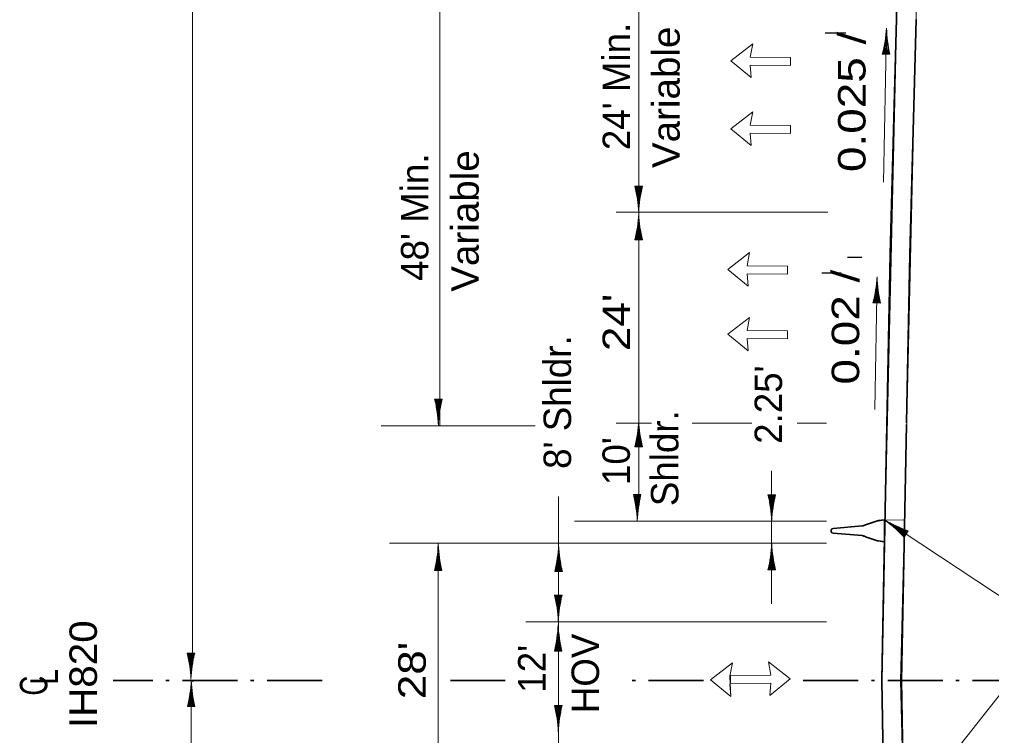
# Model space of a CAD drawing. Extents: x 2363427 to 2368559, y 6957299 to 6980140.
# Drawn here: x 2365664.8 to 2366160.1, y 6959053.4 to 6959418.5 of the extents above; entities that cross this region are included whole.
import ezdxf
from ezdxf.enums import TextEntityAlignment as Align

# ---------------------------------------------------------------- set-up
doc = ezdxf.new("R2010")
doc.units = 0
doc.header["$LTSCALE"] = 5.6
doc.linetypes.add('DOT_DASHED', pattern=[7.7, 5, -1.2, 0.3, -1.2])
for name, color, linetype, lineweight in [('3', 7, 'Continuous', 35), ('4', 7, 'Continuous', 13), ('40', 7, 'Continuous', 35), ('8', 7, 'Continuous', 13)]:
    doc.layers.add(name, color=color, linetype=linetype, lineweight=lineweight)

msp = doc.modelspace()

# ---------------------------------------------------------------- linework, layer by layer
at = {"layer": '3'}
for p, q in [((2366118.489, 6959298.645), (2366121.622, 6959418.511)), ((2366106.752, 6959211.708), (2366108.492, 6959298.906)), ((2366116.778, 6959212.856), (2366118.49, 6959298.707)), ((2366104.162, 6959081.469), (2366106.76, 6959211.703)), ((2366114.16, 6959081.27), (2366116.768, 6959212.025)), ((2366095.934, 6959160.826), (2366102.048, 6959162.867)), ((2366102.212, 6959162.933), (2366102.222, 6959162.957)), ((2366105.486, 6959163.445), (2366102.222, 6959162.957)), ((2366105.486, 6959163.445), (2366102.42, 6959162.987)), ((2366105.486, 6959163.445), (2366105.486, 6959157.821)), ((2366078.416, 6959158.221), (2366078.416, 6959157.821)), ((2366078.416, 6959157.42), (2366078.416, 6959157.821)), ((2366094.146, 6959160.297), (2366079.442, 6959159.062)), ((2366105.486, 6959152.195), (2366105.486, 6959157.821)), ((2366094.146, 6959155.344), (2366079.442, 6959156.579)), ((2366095.934, 6959154.815), (2366102.048, 6959152.773)), ((2366102.212, 6959152.709), (2366102.222, 6959152.683)), ((2366105.486, 6959152.195), (2366102.222, 6959152.683)), ((2366105.486, 6959152.195), (2366102.42, 6959152.655)), ((2366104.162, 6959081.469), (2366106.765, 6958950.986)), ((2366114.16, 6959081.669), (2366116.764, 6958951.188))]:
    msp.add_line(p, q, dxfattribs=at)
at = {"layer": '3', "lineweight": 13}
msp.add_line((2366026.854, 6959079.441), (2366026.816, 6959083.535), dxfattribs=at)
at = {"layer": '3', "linetype": 'DOT_DASHED'}
for p, q in [((2365911.422, 6959081.469), (2365910.658, 6959081.469)), ((2366013.342, 6959081.469), (2365972.514, 6959081.469)), ((2366178.378, 6959081.469), (2366060.278, 6959081.469))]:
    msp.add_line(p, q, dxfattribs=at)
at = {"layer": '3'}
msp.add_lwpolyline([(2366108.492, 6959298.906), (2366111.624, 6959418.772), (2366113.29, 6959490.203)], dxfattribs=at)
at = {"layer": '3', "lineweight": 13}
for points in [[(2366105.871, 6959163.407), (2366115.727, 6959163.264), (2366122.156, 6959443.473), (2366112.295, 6959443.633)], [(2366105.835, 6959000.013), (2366115.77, 6958999.969), (2366113.701, 6959081.337), (2366115.727, 6959163.264), (2366105.486, 6959163.445), (2366104.058, 6959081.858)], [(2366027.321, 6959073.321), (2366016.934, 6959081.855), (2366028.034, 6959090.458), (2366026.826, 6959083.731)]]:
    msp.add_lwpolyline(points, close=True, dxfattribs=at)
for points in [[(2366026.826, 6959083.731), (2366028.034, 6959090.458), (2366016.934, 6959081.855), (2366027.321, 6959073.321), (2366016.934, 6959081.855)], [(2366016.934, 6959081.855), (2366027.321, 6959073.321), (2366026.788, 6959079.635)]]:
    msp.add_lwpolyline(points, dxfattribs=at)
at = {"layer": '3'}
for centre, radius, start, end in [((2366102.597, 6959161.8), 1.2, 98.51269, 117.22516), ((2366079.563, 6959157.868), 1.2, 95.72178, 162.90786), ((2366079.563, 6959157.773), 1.2, 197.09214, 264.27822), ((2366093.647, 6959165.272), 5, 275.73538, 297.22872), ((2366093.647, 6959150.368), 5, 62.77128, 84.26462), ((2366102.597, 6959153.841), 1.2, 242.77484, 261.48731)]:
    msp.add_arc(centre, radius, start, end, dxfattribs=at)
at = {"layer": '4'}
for p, q in [((2365752.938, 6959093.641), (2365752.938, 6960118.953)), ((2365878.997, 6959211.297), (2365878.997, 6959440.203)), ((2365980.314, 6959171.25), (2365980.314, 6959429.906)), ((2366106.602, 6959414.118), (2366104.991, 6959335.497)), ((2366106.264, 6959400.811), (2366106.522, 6959413.372)), ((2366106.264, 6959400.811), (2366106.522, 6959413.372)), ((2366105.264, 6959400.831), (2366105.352, 6959405.107)), ((2366105.264, 6959400.831), (2366105.352, 6959405.107)), ((2366105.764, 6959400.821), (2366105.915, 6959408.169)), ((2366105.764, 6959400.821), (2366105.915, 6959408.169)), ((2366106.764, 6959400.801), (2366106.94, 6959409.408)), ((2366106.764, 6959400.801), (2366106.94, 6959409.408)), ((2366107.264, 6959400.79), (2366107.364, 6959405.651)), ((2366107.264, 6959400.79), (2366107.364, 6959405.651)), ((2366104.414, 6959400.849), (2366108.244, 6959400.77)), ((2366104.414, 6959400.849), (2366108.244, 6959400.77)), ((2366104.764, 6959400.841), (2366104.797, 6959402.426)), ((2366104.764, 6959400.841), (2366104.797, 6959402.426)), ((2366107.764, 6959400.78), (2366107.812, 6959403.161)), ((2366107.764, 6959400.78), (2366107.812, 6959403.161)), ((2365978.399, 6959333.461), (2365982.229, 6959333.461)), ((2365978.749, 6959333.461), (2365978.749, 6959331.875)), ((2365979.249, 6959333.461), (2365979.249, 6959329.184)), ((2365979.749, 6959333.461), (2365979.749, 6959326.111)), ((2365980.249, 6959333.461), (2365980.249, 6959320.897)), ((2365980.749, 6959333.461), (2365980.749, 6959324.851)), ((2365981.249, 6959333.461), (2365981.249, 6959328.599)), ((2365981.749, 6959333.461), (2365981.749, 6959331.079)), ((2366076.66, 6959320.203), (2365968.858, 6959320.203)), ((2365980.379, 6959306.078), (2365980.379, 6959318.642)), ((2365979.379, 6959306.078), (2365979.379, 6959310.94)), ((2365979.879, 6959306.078), (2365979.879, 6959314.687)), ((2365980.879, 6959306.078), (2365980.879, 6959313.428)), ((2365982.229, 6959306.078), (2365978.399, 6959306.078)), ((2365978.879, 6959306.078), (2365978.879, 6959308.459)), ((2365981.379, 6959306.078), (2365981.379, 6959310.355)), ((2365981.879, 6959306.078), (2365981.879, 6959307.663)), ((2366101.77, 6959287.292), (2366100.696, 6959219.575)), ((2366101.494, 6959273.983), (2366101.693, 6959286.546)), ((2366101.494, 6959273.983), (2366101.693, 6959286.546)), ((2366100.994, 6959273.991), (2366101.11, 6959281.34)), ((2366100.994, 6959273.991), (2366101.11, 6959281.34)), ((2366101.994, 6959273.975), (2366102.13, 6959282.584)), ((2366101.994, 6959273.975), (2366102.13, 6959282.584)), ((2366100.494, 6959273.999), (2366100.562, 6959278.275)), ((2366100.494, 6959273.999), (2366100.562, 6959278.275)), ((2366102.494, 6959273.967), (2366102.571, 6959278.829)), ((2366102.494, 6959273.967), (2366102.571, 6959278.829)), ((2366102.994, 6959273.959), (2366103.032, 6959276.341)), ((2366102.994, 6959273.959), (2366103.032, 6959276.341)), ((2366099.644, 6959274.013), (2366103.474, 6959273.952)), ((2366099.644, 6959274.013), (2366103.474, 6959273.952)), ((2366099.994, 6959274.007), (2366100.019, 6959275.592)), ((2366099.994, 6959274.007), (2366100.019, 6959275.592)), ((2365876.342, 6959224.968), (2365880.172, 6959224.968)), ((2365876.692, 6959224.968), (2365876.692, 6959223.383)), ((2365877.192, 6959224.968), (2365877.192, 6959220.691)), ((2365877.692, 6959224.968), (2365877.692, 6959217.618)), ((2365878.192, 6959224.968), (2365878.192, 6959212.404)), ((2365878.692, 6959224.968), (2365878.692, 6959216.359)), ((2365879.192, 6959224.968), (2365879.192, 6959220.106)), ((2365879.692, 6959224.968), (2365879.692, 6959222.587)), ((2365986.807, 6959212.719), (2365968.858, 6959212.719)), ((2365980.379, 6959200.591), (2365980.379, 6959213.155)), ((2366037.988, 6959212.719), (2366007.51, 6959212.719)), ((2366076.05, 6959212.719), (2366060.992, 6959212.719)), ((2365927.596, 6959211.297), (2365849.056, 6959211.297)), ((2365979.879, 6959200.591), (2365979.879, 6959209.201)), ((2365980.879, 6959200.591), (2365980.879, 6959207.941)), ((2365978.879, 6959200.591), (2365978.879, 6959202.973)), ((2365979.379, 6959200.591), (2365979.379, 6959205.453)), ((2365981.379, 6959200.591), (2365981.379, 6959204.867)), ((2365981.879, 6959200.591), (2365981.879, 6959202.176)), ((2365982.229, 6959200.591), (2365978.399, 6959200.591)), ((2366048.061, 6959120.603), (2366048.061, 6959188.394)), ((2365939.414, 6958982.729), (2365939.414, 6959175.239)), ((2365977.659, 6959176.245), (2365981.489, 6959176.245)), ((2365978.009, 6959176.245), (2365978.009, 6959174.66)), ((2365978.509, 6959176.245), (2365978.509, 6959171.969)), ((2365979.009, 6959176.245), (2365979.009, 6959168.895)), ((2365979.509, 6959176.245), (2365979.509, 6959163.681)), ((2365980.009, 6959176.245), (2365980.009, 6959167.635)), ((2365980.509, 6959176.245), (2365980.509, 6959171.383)), ((2365981.009, 6959176.245), (2365981.009, 6959173.863)), ((2366046.184, 6959176.173), (2366050.014, 6959176.173)), ((2366046.534, 6959176.173), (2366046.534, 6959174.588)), ((2366047.034, 6959176.173), (2366047.034, 6959171.897)), ((2366047.534, 6959176.173), (2366047.534, 6959168.823)), ((2366048.034, 6959176.173), (2366048.034, 6959163.609)), ((2366048.534, 6959176.173), (2366048.534, 6959167.563)), ((2366049.034, 6959176.173), (2366049.034, 6959171.311)), ((2366049.534, 6959176.173), (2366049.534, 6959173.791)), ((2366076.05, 6959162.719), (2365947.634, 6959162.719)), ((2366190.274, 6959107.231), (2366105.486, 6959163.445)), ((2366116.606, 6959156.126), (2366106.078, 6959162.982)), ((2366116.878, 6959156.545), (2366109.664, 6959161.243)), ((2366116.332, 6959155.708), (2366110.174, 6959159.718)), ((2366116.059, 6959155.288), (2366112.476, 6959157.622)), ((2366117.152, 6959156.964), (2366113.077, 6959159.617)), ((2366117.424, 6959157.383), (2366115.428, 6959158.684)), ((2366115.595, 6959154.577), (2366117.686, 6959157.785)), ((2366115.787, 6959154.87), (2366114.459, 6959155.733)), ((2366076.05, 6959151.469), (2365853.324, 6959151.469)), ((2365878.168, 6959010.933), (2365878.168, 6959151.469)), ((2365878.233, 6959137.52), (2365878.233, 6959150.084)), ((2365939.574, 6959137.135), (2365939.574, 6959149.699)), ((2366048.174, 6959137.934), (2366048.174, 6959150.498)), ((2365877.233, 6959137.52), (2365877.233, 6959142.382)), ((2365877.733, 6959137.52), (2365877.733, 6959146.129)), ((2365878.257, 6959142.755), (2365878.257, 6959144.041)), ((2365878.733, 6959137.52), (2365878.733, 6959144.87)), ((2365939.074, 6959137.135), (2365939.074, 6959145.744)), ((2365940.074, 6959137.135), (2365940.074, 6959144.485)), ((2366047.174, 6959137.934), (2366047.174, 6959142.796)), ((2366047.674, 6959137.934), (2366047.674, 6959146.543)), ((2366048.674, 6959137.934), (2366048.674, 6959145.284)), ((2365880.083, 6959137.52), (2365876.253, 6959137.52)), ((2365876.733, 6959137.52), (2365876.733, 6959139.901)), ((2365879.233, 6959137.52), (2365879.233, 6959141.797)), ((2365879.733, 6959137.52), (2365879.733, 6959139.105)), ((2365938.074, 6959137.135), (2365938.074, 6959139.516)), ((2365938.574, 6959137.135), (2365938.574, 6959141.997)), ((2365940.574, 6959137.135), (2365940.574, 6959141.411)), ((2365941.074, 6959137.135), (2365941.074, 6959138.719)), ((2366050.024, 6959137.934), (2366046.194, 6959137.934)), ((2366046.674, 6959137.934), (2366046.674, 6959140.315)), ((2366049.174, 6959137.934), (2366049.174, 6959142.211)), ((2366049.674, 6959137.934), (2366049.674, 6959139.519)), ((2365941.424, 6959137.135), (2365937.594, 6959137.135)), ((2365937.446, 6959125.079), (2365941.276, 6959125.079)), ((2365937.796, 6959125.079), (2365937.796, 6959123.494)), ((2365938.296, 6959125.079), (2365938.296, 6959120.803)), ((2365938.796, 6959125.079), (2365938.796, 6959117.729)), ((2365939.296, 6959125.079), (2365939.296, 6959112.515)), ((2365939.796, 6959125.079), (2365939.796, 6959116.469)), ((2365940.296, 6959125.079), (2365940.296, 6959120.217)), ((2365940.796, 6959125.079), (2365940.796, 6959122.697)), ((2366076.05, 6959111.469), (2365922.772, 6959111.469)), ((2365939.357, 6959096.522), (2365939.357, 6959109.086)), ((2365938.857, 6959096.522), (2365938.857, 6959105.131)), ((2365939.857, 6959096.522), (2365939.857, 6959103.872)), ((2366190.274, 6959107.231), (2366105.486, 6958999.965)), ((2365937.857, 6959096.522), (2365937.857, 6959098.903)), ((2365938.357, 6959096.522), (2365938.357, 6959101.384)), ((2365940.357, 6959096.522), (2365940.357, 6959100.799)), ((2365940.857, 6959096.522), (2365940.857, 6959098.107)), ((2365750.284, 6959095.471), (2365754.114, 6959095.471)), ((2365750.634, 6959095.471), (2365750.634, 6959093.887)), ((2365751.134, 6959095.471), (2365751.134, 6959091.195)), ((2365751.634, 6959095.471), (2365751.634, 6959088.121)), ((2365752.134, 6959095.471), (2365752.134, 6959082.907)), ((2365752.634, 6959095.471), (2365752.634, 6959086.862)), ((2365753.134, 6959095.471), (2365753.134, 6959090.609)), ((2365753.634, 6959095.471), (2365753.634, 6959093.09)), ((2365941.207, 6959096.522), (2365937.377, 6959096.522)), ((2365752.334, 6958047.045), (2365752.334, 6959081.469)), ((2365752.4, 6959068.158), (2365752.4, 6959080.722)), ((2365753.185, 6959080.755), (2365753.185, 6959081.865)), ((2365751.4, 6959068.158), (2365751.4, 6959073.02)), ((2365751.9, 6959068.158), (2365751.9, 6959076.767)), ((2365752.9, 6959068.158), (2365752.9, 6959075.508)), ((2365754.25, 6959068.158), (2365750.42, 6959068.158)), ((2365750.9, 6959068.158), (2365750.9, 6959070.539)), ((2365753.4, 6959068.158), (2365753.4, 6959072.435)), ((2365753.9, 6959068.158), (2365753.9, 6959069.743)), ((2365937.446, 6959068.683), (2365941.276, 6959068.683)), ((2365937.796, 6959068.683), (2365937.796, 6959067.099)), ((2365938.296, 6959068.683), (2365938.296, 6959064.407)), ((2365938.796, 6959068.683), (2365938.796, 6959061.333)), ((2365939.296, 6959068.683), (2365939.296, 6959056.119)), ((2365939.796, 6959068.683), (2365939.796, 6959060.074)), ((2365940.296, 6959068.683), (2365940.296, 6959063.821)), ((2365940.796, 6959068.683), (2365940.796, 6959066.302))]:
    msp.add_line(p, q, dxfattribs=at)
at = {"layer": '4', "lineweight": 25}
for p, q in [((2366085.896, 6959411.502), (2366075.287, 6959411.502)), ((2366086.712, 6959297.332), (2366094.057, 6959297.332)), ((2366083.448, 6959289.177), (2366073.655, 6959289.177))]:
    msp.add_line(p, q, dxfattribs=at)
at = {"layer": '4', "linetype": 'DOT_DASHED', "lineweight": 35}
for p, q in [((2365818.989, 6959081.469), (2365712.548, 6959081.469)), ((2365912.36, 6959081.469), (2365883.29, 6959081.469))]:
    msp.add_line(p, q, dxfattribs=at)
at = {"layer": '4'}
for centre, start, end in [((2366034.567, 6959419.177), 345.29652, 355.98257), ((2366034.567, 6959419.177), 345.29652, 355.98257), ((2366178.784, 6959416.222), 181.66968, 192.35573), ((2366178.784, 6959416.222), 181.66968, 192.35573), ((2365908.19, 6959316.567), 2.84356, 13.52961), ((2366052.438, 6959316.567), 166.47039, 177.15644), ((2365908.19, 6959322.972), 346.47039, 357.15644), ((2366052.438, 6959322.972), 182.84356, 193.52961), ((2366029.712, 6959292.018), 345.56175, 356.2478), ((2366029.712, 6959292.018), 345.56175, 356.2478), ((2366173.941, 6959289.73), 181.93492, 192.62097), ((2366173.941, 6959289.73), 181.93492, 192.62097), ((2365806.133, 6959208.074), 2.84356, 13.52961), ((2365950.381, 6959208.074), 166.47039, 177.15644), ((2365908.19, 6959217.485), 346.47039, 357.15644), ((2366052.438, 6959217.485), 182.84356, 193.52961), ((2365907.45, 6959159.351), 2.84356, 13.52961), ((2366051.698, 6959159.351), 166.47039, 177.15644), ((2365975.976, 6959159.279), 2.84356, 13.52961), ((2366120.223, 6959159.279), 166.47039, 177.15644), ((2366063.126, 6959104.962), 43.39716, 54.08321), ((2366141.843, 6959225.837), 239.77032, 250.45637), ((2365806.044, 6959154.414), 346.47039, 357.15644), ((2365950.291, 6959154.414), 182.84356, 193.52961), ((2365867.384, 6959154.028), 346.47039, 357.15644), ((2366011.631, 6959154.028), 182.84356, 193.52961), ((2365975.985, 6959154.828), 346.47039, 357.15644), ((2366120.232, 6959154.828), 182.84356, 193.52961), ((2365867.237, 6959108.185), 2.84356, 13.52961), ((2366011.485, 6959108.185), 166.47039, 177.15644), ((2365867.168, 6959113.416), 346.47039, 357.15644), ((2366011.415, 6959113.416), 182.84356, 193.52961), ((2365680.075, 6959078.578), 2.84356, 13.52961), ((2365824.322, 6959078.578), 166.47039, 177.15644), ((2365680.211, 6959085.052), 346.47039, 357.15644), ((2365824.458, 6959085.052), 182.84356, 193.52961), ((2365867.237, 6959051.79), 2.84356, 13.52961), ((2366011.485, 6959051.79), 166.47039, 177.15644)]:
    msp.add_arc(centre, 72.212, start, end, dxfattribs=at)
at = {"layer": '40', "lineweight": 13}
for p, q in [((2366037.148, 6959395.226), (2366057.653, 6959395.031)), ((2366037.148, 6959360.569), (2366057.653, 6959360.373)), ((2366035.572, 6959288.89), (2366056.077, 6959288.695)), ((2366035.572, 6959255.807), (2366056.077, 6959255.613)), ((2366047.579, 6959084.245), (2366027.074, 6959084.051)), ((2366047.616, 6959080.151), (2366027.112, 6959079.955))]:
    msp.add_line(p, q, dxfattribs=at)
for points in [[(2366037.148, 6959395.226), (2366037.68, 6959388.911), (2366027.293, 6959397.446), (2366038.393, 6959406.049), (2366037.186, 6959399.321)], [(2366037.186, 6959399.321), (2366057.69, 6959399.126), (2366057.653, 6959395.031)], [(2366037.148, 6959360.569), (2366037.68, 6959354.253), (2366027.293, 6959362.789), (2366038.393, 6959371.391), (2366037.186, 6959364.663)], [(2366037.186, 6959364.663), (2366057.69, 6959364.469), (2366057.653, 6959360.373)], [(2366035.572, 6959288.89), (2366036.104, 6959282.575), (2366025.717, 6959291.11), (2366036.817, 6959299.713), (2366035.61, 6959292.985)], [(2366035.61, 6959292.985), (2366056.114, 6959292.79), (2366056.077, 6959288.695)], [(2366035.572, 6959255.807), (2366036.104, 6959249.493), (2366025.717, 6959258.027), (2366036.817, 6959266.63), (2366035.61, 6959259.903)], [(2366035.61, 6959259.903), (2366056.114, 6959259.707), (2366056.077, 6959255.613)], [(2366047.616, 6959080.151), (2366047.084, 6959073.835), (2366057.472, 6959082.371), (2366046.372, 6959090.973), (2366047.579, 6959084.245)]]:
    msp.add_lwpolyline(points, dxfattribs=at)
at = {"layer": '8'}
for points in [[(2366027.293, 6959397.446), (2366037.68, 6959388.911), (2366037.148, 6959395.226), (2366057.653, 6959395.031), (2366057.69, 6959399.126), (2366037.186, 6959399.321), (2366038.393, 6959406.049)], [(2366027.293, 6959362.789), (2366037.68, 6959354.253), (2366037.148, 6959360.569), (2366057.653, 6959360.373), (2366057.69, 6959364.469), (2366037.186, 6959364.663), (2366038.393, 6959371.391)], [(2366025.717, 6959291.11), (2366036.104, 6959282.575), (2366035.572, 6959288.89), (2366056.077, 6959288.695), (2366056.114, 6959292.79), (2366035.61, 6959292.985), (2366036.817, 6959299.713)], [(2366025.717, 6959258.027), (2366036.104, 6959249.493), (2366035.572, 6959255.807), (2366056.077, 6959255.613), (2366056.114, 6959259.707), (2366035.61, 6959259.903), (2366036.817, 6959266.63)], [(2366057.472, 6959082.371), (2366047.084, 6959073.835), (2366047.616, 6959080.151), (2366027.112, 6959079.955), (2366027.074, 6959084.051), (2366047.579, 6959084.245), (2366046.372, 6959090.973)]]:
    msp.add_lwpolyline(points, close=True, dxfattribs=at)

# ---------------------------------------------------------------- texts
at = {"layer": '4'}
for s, p in [("24' Min.", (2365975.922, 6959384.351)), ("48' Min.", (2365873.192, 6959317.704)), ("8' Shldr.", (2365945.851, 6959223.439)), ("2.25' ", (2366053.365, 6959224.726)), ('Shldr.', (2366000.566, 6959194.834)), ("10'", (2365975.833, 6959193.349)), ('HOV', (2365960.106, 6959085.104)), ("12'", (2365932.846, 6959087.474))]:
    msp.add_text(s, height=14, rotation=90, dxfattribs=at).set_placement(p, align=Align.CENTER)
for s, width, p in [('Variable', 1.05, (2366001.202, 6959378.8)), ('0.025 /', 1.25, (2366095.885, 6959376.49)), ('Variable', 1.05, (2365898.81, 6959315.747)), ('0.02 /', 1.25, (2366092.664, 6959261.642)), ("24'", 1.2, (2365975.922, 6959264.046)), ('IH820', 1.1, (2365704.295, 6959084.702)), ("28'", 1.2, (2365871.816, 6959086.576)), ('C', 0.75, (2365679.024, 6959078.854)), ('L', 0.75, (2365684.414, 6959083.344))]:
    msp.add_text(s, height=14, rotation=90, dxfattribs=dict(at, width=width)).set_placement(p, align=Align.CENTER)

doc.saveas('drawing.dxf')
